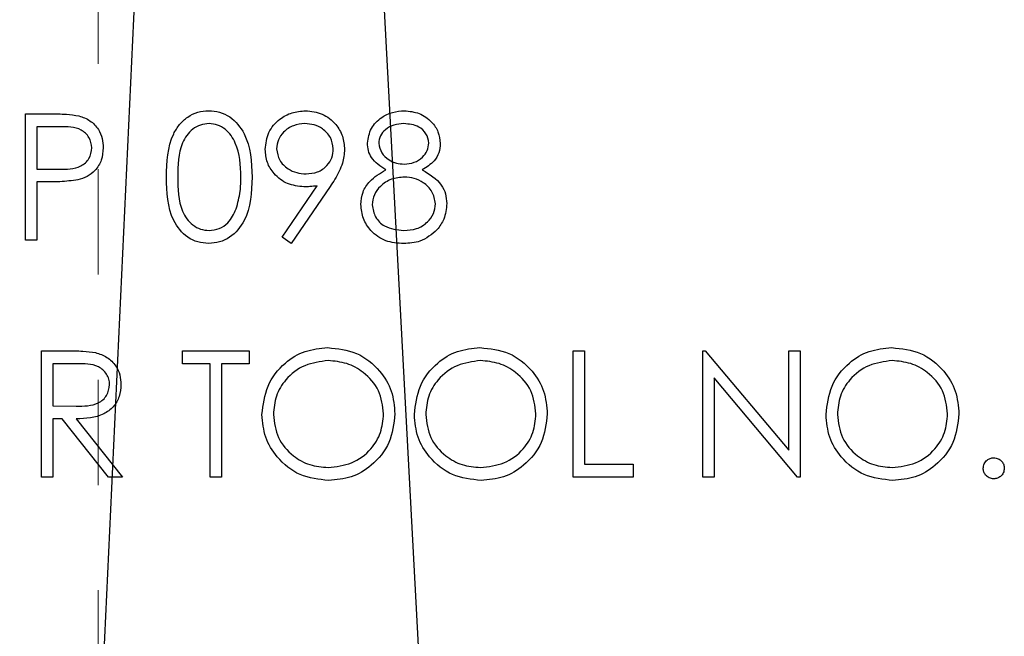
# Model space of a CAD drawing. Header units: inches. Extents: x 1802 to 2468, y -253 to -72.
# Tile 303 of 570: x 2077.81 to 2078.744, y -98.087 to -97.501. Entities that reach past the tile are written whole.
import ezdxf

# ---------------------------------------------------------------- set-up
doc = ezdxf.new("R2010")
doc.units = ezdxf.units.IN
doc.header["$LTSCALE"] = 0.5
doc.header["$MEASUREMENT"] = 0
doc.linetypes.add('HIDDEN', pattern=[0.225, 0.15, -0.075])
doc.layers.add('DSS-M-S', color=53, linetype='Continuous')
doc.layers.add('SID-M-S', color=105, linetype='Continuous')

msp = doc.modelspace()

# ---------------------------------------------------------------- linework, layer by layer
at = {"layer": 'DSS-M-S', "linetype": 'HIDDEN', "lineweight": 18}
msp.add_line((2077.88416, -97.2431), (2077.88416, -98.2431), dxfattribs=at)
at = {"layer": 'DSS-M-S', "linetype": 'Continuous', "lineweight": 25}
for p, q in [((2077.81502, -97.59069), (2077.83855, -97.59069)), ((2077.81502, -97.71069), (2077.81502, -97.59069)), ((2077.82579, -97.603), (2077.82579, -97.643)), ((2077.84773, -97.603), (2077.82579, -97.603)), ((2077.82579, -97.643), (2077.8468, -97.64327)), ((2077.82579, -97.65531), (2077.82579, -97.71069)), ((2077.83437, -97.65531), (2077.82579, -97.65531)), ((2078.05872, -97.70778), (2078.09208, -97.65901)), ((2078.10427, -97.65973), (2078.06732, -97.71377)), ((2077.82579, -97.71069), (2077.81502, -97.71069)), ((2078.06732, -97.71377), (2078.05872, -97.70778)), ((2077.8304, -97.93569), (2077.8304, -97.81569)), ((2077.8304, -97.81569), (2077.85442, -97.81569)), ((2077.96425, -97.81569), (2078.02732, -97.81569)), ((2077.96425, -97.828), (2077.96425, -97.81569)), ((2078.02732, -97.81569), (2078.02732, -97.828)), ((2078.33502, -97.81569), (2078.34579, -97.81569)), ((2078.33502, -97.93569), (2078.33502, -97.81569)), ((2078.34579, -97.81569), (2078.34579, -97.92339)), ((2078.45809, -97.93569), (2078.45809, -97.81569)), ((2078.45809, -97.81569), (2078.46035, -97.81569)), ((2078.46035, -97.81569), (2078.53963, -97.91014)), ((2078.53963, -97.81569), (2078.5504, -97.81569)), ((2078.53963, -97.91014), (2078.53963, -97.81569)), ((2078.5504, -97.81569), (2078.5504, -97.93569)), ((2077.84117, -97.828), (2077.84117, -97.868)), ((2077.86367, -97.828), (2077.84117, -97.828)), ((2077.9904, -97.828), (2077.96425, -97.828)), ((2077.9904, -97.93569), (2077.9904, -97.828)), ((2078.02732, -97.828), (2078.00117, -97.828)), ((2078.00117, -97.828), (2078.00117, -97.93569)), ((2078.46886, -97.84146), (2078.46886, -97.93569)), ((2078.54795, -97.93569), (2078.46886, -97.84146)), ((2077.84117, -97.868), (2077.86314, -97.86817)), ((2077.84117, -97.88031), (2077.84117, -97.93569)), ((2077.84992, -97.88031), (2077.84117, -97.88031)), ((2077.89401, -97.93569), (2077.84992, -97.88031)), ((2077.86324, -97.88031), (2077.90732, -97.93569)), ((2078.34579, -97.92339), (2078.39194, -97.92339)), ((2078.39194, -97.92339), (2078.39194, -97.93569)), ((2077.84117, -97.93569), (2077.8304, -97.93569)), ((2077.90732, -97.93569), (2077.89401, -97.93569)), ((2078.00117, -97.93569), (2077.9904, -97.93569)), ((2078.39194, -97.93569), (2078.33502, -97.93569)), ((2078.46886, -97.93569), (2078.45809, -97.93569)), ((2078.5504, -97.93569), (2078.54795, -97.93569))]:
    msp.add_line(p, q, dxfattribs=at)
for points, knots in [([(2077.83855, -97.59069), (2077.84368, -97.59068), (2077.85284, -97.59065), (2077.8619, -97.59193), (2077.86588, -97.5925)], [0, 0, 0, 0, 0.560314, 1, 1, 1, 1]), ([(2077.86588, -97.5925), (2077.86953, -97.59381), (2077.87682, -97.59644), (2077.88436, -97.60456), (2077.88833, -97.61378), (2077.88869, -97.61985), (2077.88886, -97.62288)], [0, 0, 0, 0, 0.279705, 0.559381, 0.779509, 1, 1, 1, 1]), ([(2077.94886, -97.65074), (2077.94933, -97.63641), (2077.94991, -97.61848), (2077.96109, -97.60045), (2077.96888, -97.59329), (2077.97846, -97.58847), (2077.98548, -97.5879), (2077.98898, -97.58762)], [0, 0, 0, 0, 0.498702, 0.624177, 0.749467, 0.874745, 1, 1, 1, 1]), ([(2077.98898, -97.58762), (2077.99252, -97.5879), (2077.99958, -97.58846), (2078.01245, -97.59473), (2078.02867, -97.61475), (2078.02971, -97.63634), (2078.0304, -97.65074)], [0, 0, 0, 0, 0.1256, 0.251197, 0.500581, 1, 1, 1, 1]), ([(2078.04271, -97.62437), (2078.04336, -97.61883), (2078.04467, -97.60775), (2078.05527, -97.5957), (2078.06789, -97.58882), (2078.07657, -97.58802), (2078.08091, -97.58762)], [0, 0, 0, 0, 0.279538, 0.558851, 0.779452, 1, 1, 1, 1]), ([(2078.08091, -97.58762), (2078.08636, -97.58826), (2078.09726, -97.58954), (2078.10963, -97.59933), (2078.1168, -97.61165), (2078.11766, -97.62021), (2078.11809, -97.62449)], [0, 0, 0, 0, 0.27973, 0.559163, 0.779612, 1, 1, 1, 1]), ([(2078.13963, -97.61841), (2078.14048, -97.61361), (2078.14219, -97.60398), (2078.15209, -97.59401), (2078.16339, -97.58853), (2078.171, -97.58792), (2078.1748, -97.58762)], [0, 0, 0, 0, 0.278806, 0.558457, 0.77916, 1, 1, 1, 1]), ([(2078.1748, -97.58762), (2078.17958, -97.58814), (2078.18915, -97.58919), (2078.20037, -97.59712), (2078.20748, -97.60748), (2078.2084, -97.61499), (2078.20886, -97.61875)], [0, 0, 0, 0, 0.2799289, 0.5596229, 0.7799456, 1, 1, 1, 1]), ([(2077.98934, -97.59992), (2077.98659, -97.6002), (2077.98109, -97.60075), (2077.97379, -97.60497), (2077.96797, -97.61087), (2077.96003, -97.62548), (2077.95981, -97.63949), (2077.95963, -97.65069)], [0, 0, 0, 0, 0.125139, 0.250418, 0.375519, 0.500847, 1, 1, 1, 1]), ([(2078.01963, -97.65069), (2078.01919, -97.63955), (2078.01852, -97.62286), (2078.00729, -97.60637), (2077.99758, -97.60079), (2077.99209, -97.60021), (2077.98934, -97.59992)], [0, 0, 0, 0, 0.500072, 0.749021, 0.874598, 1, 1, 1, 1]), ([(2078.08035, -97.59992), (2078.07661, -97.60029), (2078.06913, -97.60101), (2078.06033, -97.60706), (2078.05444, -97.61494), (2078.0538, -97.62083), (2078.05348, -97.62377)], [0, 0, 0, 0, 0.280092, 0.560011, 0.780131, 1, 1, 1, 1]), ([(2078.10732, -97.62377), (2078.10677, -97.62003), (2078.10565, -97.61252), (2078.09784, -97.60494), (2078.08919, -97.60055), (2078.0833, -97.60013), (2078.08035, -97.59992)], [0, 0, 0, 0, 0.278722, 0.558569, 0.779171, 1, 1, 1, 1]), ([(2078.1742, -97.59992), (2078.17105, -97.60014), (2078.16475, -97.60056), (2078.15702, -97.60499), (2078.15141, -97.61115), (2078.15074, -97.61611), (2078.1504, -97.61858)], [0, 0, 0, 0, 0.280651, 0.560566, 0.78062, 1, 1, 1, 1]), ([(2078.19809, -97.61834), (2078.19745, -97.61526), (2078.19616, -97.60907), (2078.18732, -97.6011), (2078.17917, -97.60037), (2078.1742, -97.59992)], [0, 0, 0, 0, 0.278971, 0.559919, 1, 1, 1, 1]), ([(2077.87809, -97.62293), (2077.87755, -97.61949), (2077.87673, -97.6143), (2077.87231, -97.60889), (2077.86384, -97.60282), (2077.85489, -97.60292), (2077.84773, -97.603)], [0, 0, 0, 0, 0.248969, 0.374729, 0.500383, 1, 1, 1, 1]), ([(2078.15716, -97.64384), (2078.152, -97.64042), (2078.14481, -97.63565), (2078.14024, -97.62556), (2078.13983, -97.62079), (2078.13963, -97.61841)], [0, 0, 0, 0, 0.557752, 0.778932, 1, 1, 1, 1]), ([(2078.1504, -97.61858), (2078.15107, -97.62176), (2078.15242, -97.62815), (2078.15955, -97.63419), (2078.16702, -97.63783), (2078.1721, -97.6382), (2078.17463, -97.63839)], [0, 0, 0, 0, 0.277721, 0.558224, 0.779072, 1, 1, 1, 1]), ([(2078.17463, -97.63839), (2078.17781, -97.63805), (2078.18418, -97.63737), (2078.19188, -97.63251), (2078.19692, -97.6258), (2078.1977, -97.62082), (2078.19809, -97.61834)], [0, 0, 0, 0, 0.280237, 0.560145, 0.780435, 1, 1, 1, 1]), ([(2078.20886, -97.61875), (2078.20859, -97.62174), (2078.20806, -97.62772), (2078.20236, -97.63718), (2078.19582, -97.64132), (2078.19182, -97.64384)], [0, 0, 0, 0, 0.2801589, 0.560243, 1, 1, 1, 1]), ([(2077.8468, -97.64327), (2077.85411, -97.64329), (2077.86326, -97.64332), (2077.87212, -97.63732), (2077.87673, -97.63181), (2077.87755, -97.62647), (2077.87809, -97.62293)], [0, 0, 0, 0, 0.499721, 0.62535, 0.751083, 1, 1, 1, 1]), ([(2077.88886, -97.62288), (2077.88858, -97.62684), (2077.88801, -97.63474), (2077.88199, -97.64437), (2077.87382, -97.65058), (2077.86789, -97.65242), (2077.86492, -97.65334)], [0, 0, 0, 0, 0.280099, 0.559324, 0.779458, 1, 1, 1, 1]), ([(2078.07946, -97.65992), (2078.07412, -97.65935), (2078.06343, -97.6582), (2078.05134, -97.64874), (2078.04382, -97.63697), (2078.04308, -97.62857), (2078.04271, -97.62437)], [0, 0, 0, 0, 0.2798143, 0.5594885, 0.7796351, 1, 1, 1, 1]), ([(2078.05348, -97.62377), (2078.05409, -97.62759), (2078.05531, -97.63524), (2078.06353, -97.64276), (2078.07244, -97.647), (2078.07845, -97.64741), (2078.08146, -97.64762)], [0, 0, 0, 0, 0.278472, 0.558424, 0.779098, 1, 1, 1, 1]), ([(2078.08146, -97.64762), (2078.08516, -97.64732), (2078.09255, -97.64672), (2078.10119, -97.64055), (2078.10649, -97.63247), (2078.10705, -97.62667), (2078.10732, -97.62377)], [0, 0, 0, 0, 0.280319, 0.55953, 0.779753, 1, 1, 1, 1]), ([(2078.11809, -97.62449), (2078.11766, -97.62884), (2078.11693, -97.63601), (2078.113, -97.64527), (2078.10895, -97.65268), (2078.10583, -97.65738), (2078.10427, -97.65973)], [0, 0, 0, 0, 0.339295, 0.559425, 0.779695, 1, 1, 1, 1]), ([(2078.13348, -97.67673), (2078.13387, -97.67272), (2078.13466, -97.6647), (2078.14272, -97.65226), (2078.15168, -97.64704), (2078.15716, -97.64384)], [0, 0, 0, 0, 0.279987, 0.559901, 1, 1, 1, 1]), ([(2078.19182, -97.64384), (2078.19862, -97.64796), (2078.20811, -97.65372), (2078.21432, -97.66656), (2078.21479, -97.67268), (2078.21502, -97.67574)], [0, 0, 0, 0, 0.558271, 0.779089, 1, 1, 1, 1]), ([(2077.86492, -97.65334), (2077.85924, -97.65405), (2077.84909, -97.65533), (2077.83887, -97.65531), (2077.83437, -97.65531)], [0, 0, 0, 0, 0.559694, 1, 1, 1, 1]), ([(2077.98898, -97.71377), (2077.98548, -97.71349), (2077.97848, -97.71292), (2077.96573, -97.70663), (2077.94997, -97.68647), (2077.94931, -97.66504), (2077.94886, -97.65074)], [0, 0, 0, 0, 0.125551, 0.25109, 0.50025, 1, 1, 1, 1]), ([(2077.95963, -97.65069), (2077.95972, -97.66191), (2077.95985, -97.67871), (2077.97138, -97.69509), (2077.98111, -97.70058), (2077.9866, -97.70117), (2077.98934, -97.70146)], [0, 0, 0, 0, 0.500291, 0.749086, 0.874606, 1, 1, 1, 1]), ([(2078.0304, -97.65074), (2078.02973, -97.66514), (2078.02873, -97.68674), (2078.01241, -97.70663), (2077.99957, -97.71291), (2077.99251, -97.71348), (2077.98898, -97.71377)], [0, 0, 0, 0, 0.499407, 0.748743, 0.874372, 1, 1, 1, 1]), ([(2078.01509, -97.68086), (2078.01662, -97.67533), (2078.01935, -97.66544), (2078.01955, -97.6552), (2078.01963, -97.65069)], [0, 0, 0, 0, 0.559599, 1, 1, 1, 1]), ([(2078.1749, -97.65069), (2078.17068, -97.65105), (2078.16225, -97.65177), (2078.15232, -97.65849), (2078.14547, -97.66717), (2078.14465, -97.67378), (2078.14425, -97.67709)], [0, 0, 0, 0, 0.280283, 0.560138, 0.780298, 1, 1, 1, 1]), ([(2078.20425, -97.67596), (2078.20354, -97.67197), (2078.20213, -97.66398), (2078.19361, -97.65607), (2078.18436, -97.65136), (2078.17805, -97.65092), (2078.1749, -97.65069)], [0, 0, 0, 0, 0.278303, 0.558509, 0.779146, 1, 1, 1, 1]), ([(2078.09208, -97.65901), (2078.08974, -97.65929), (2078.08554, -97.6598), (2078.08132, -97.65989), (2078.07946, -97.65992)], [0, 0, 0, 0, 0.559944, 1, 1, 1, 1]), ([(2078.1742, -97.70146), (2078.17833, -97.70118), (2078.18658, -97.70061), (2078.19654, -97.69431), (2078.20308, -97.68566), (2078.20386, -97.67919), (2078.20425, -97.67596)], [0, 0, 0, 0, 0.280602, 0.559962, 0.78018, 1, 1, 1, 1]), ([(2078.21502, -97.67574), (2078.21453, -97.68085), (2078.21367, -97.68998), (2078.2083, -97.69735), (2078.20593, -97.7006)], [0, 0, 0, 0, 0.559346, 1, 1, 1, 1]), ([(2077.98934, -97.70146), (2077.99262, -97.70105), (2077.99918, -97.70023), (2078.00931, -97.69338), (2078.0129, -97.68561), (2078.01509, -97.68086)], [0, 0, 0, 0, 0.280257, 0.560781, 1, 1, 1, 1]), ([(2078.17408, -97.71377), (2078.16827, -97.71341), (2078.1567, -97.71268), (2078.14317, -97.70295), (2078.13502, -97.69028), (2078.13399, -97.68124), (2078.13348, -97.67673)], [0, 0, 0, 0, 0.280545, 0.559269, 0.779816, 1, 1, 1, 1]), ([(2078.14425, -97.67709), (2078.14492, -97.68109), (2078.14628, -97.68911), (2078.15737, -97.69967), (2078.16782, -97.70078), (2078.1742, -97.70146)], [0, 0, 0, 0, 0.279833, 0.560198, 1, 1, 1, 1]), ([(2078.20593, -97.7006), (2078.20076, -97.70499), (2078.19148, -97.71288), (2078.17941, -97.7135), (2078.17408, -97.71377)], [0, 0, 0, 0, 0.5577579, 1, 1, 1, 1]), ([(2077.85442, -97.81569), (2077.85951, -97.81568), (2077.86861, -97.81565), (2077.87764, -97.81681), (2077.8816, -97.81733)], [0, 0, 0, 0, 0.56024, 1, 1, 1, 1]), ([(2078.03963, -97.87622), (2078.04074, -97.86696), (2078.04296, -97.84845), (2078.05938, -97.82736), (2078.08011, -97.81479), (2078.09466, -97.81334), (2078.10194, -97.81262)], [0, 0, 0, 0, 0.279731, 0.559327, 0.77968, 1, 1, 1, 1]), ([(2078.10194, -97.81262), (2078.11134, -97.8136), (2078.13014, -97.81558), (2078.15117, -97.83261), (2078.16393, -97.85351), (2078.16517, -97.86827), (2078.16579, -97.87565)], [0, 0, 0, 0, 0.279767, 0.559358, 0.779571, 1, 1, 1, 1]), ([(2078.18425, -97.87622), (2078.18536, -97.86696), (2078.18757, -97.84845), (2078.204, -97.82736), (2078.22473, -97.81479), (2078.23928, -97.81334), (2078.24656, -97.81262)], [0, 0, 0, 0, 0.279731, 0.559327, 0.77968, 1, 1, 1, 1]), ([(2078.24656, -97.81262), (2078.25596, -97.8136), (2078.27476, -97.81558), (2078.29579, -97.83261), (2078.30855, -97.85351), (2078.30978, -97.86827), (2078.3104, -97.87565)], [0, 0, 0, 0, 0.279767, 0.559358, 0.779571, 1, 1, 1, 1]), ([(2078.57502, -97.87622), (2078.57613, -97.86696), (2078.57834, -97.84845), (2078.59476, -97.82736), (2078.6155, -97.81479), (2078.63005, -97.81334), (2078.63732, -97.81262)], [0, 0, 0, 0, 0.279731, 0.5593268, 0.7796805, 1, 1, 1, 1]), ([(2078.63732, -97.81262), (2078.64673, -97.8136), (2078.66553, -97.81558), (2078.68656, -97.83261), (2078.69932, -97.85351), (2078.70055, -97.86827), (2078.70117, -97.87565)], [0, 0, 0, 0, 0.279767, 0.559358, 0.779571, 1, 1, 1, 1]), ([(2077.8816, -97.81733), (2077.88537, -97.81858), (2077.8929, -97.82107), (2077.90082, -97.82916), (2077.90519, -97.83847), (2077.90559, -97.84468), (2077.90579, -97.84778)], [0, 0, 0, 0, 0.279797, 0.5595, 0.779626, 1, 1, 1, 1]), ([(2078.10247, -97.82492), (2078.09489, -97.82591), (2078.07974, -97.82788), (2078.06241, -97.84124), (2078.05203, -97.85824), (2078.05095, -97.8702), (2078.0504, -97.87617)], [0, 0, 0, 0, 0.279627, 0.55935, 0.77963, 1, 1, 1, 1]), ([(2078.15502, -97.87562), (2078.1541, -97.868), (2078.15225, -97.85277), (2078.13765, -97.83624), (2078.12036, -97.82669), (2078.10843, -97.82551), (2078.10247, -97.82492)], [0, 0, 0, 0, 0.279468, 0.55887, 0.779516, 1, 1, 1, 1]), ([(2078.24708, -97.82492), (2078.23951, -97.82591), (2078.22436, -97.82788), (2078.20702, -97.84124), (2078.19665, -97.85824), (2078.19556, -97.8702), (2078.19502, -97.87617)], [0, 0, 0, 0, 0.279627, 0.55935, 0.77963, 1, 1, 1, 1]), ([(2078.29963, -97.87562), (2078.29871, -97.868), (2078.29687, -97.85277), (2078.28227, -97.83624), (2078.26497, -97.82669), (2078.25305, -97.82551), (2078.24708, -97.82492)], [0, 0, 0, 0, 0.279468, 0.55887, 0.779516, 1, 1, 1, 1]), ([(2078.63785, -97.82492), (2078.63028, -97.82591), (2078.61513, -97.82788), (2078.59779, -97.84124), (2078.58742, -97.85824), (2078.58633, -97.8702), (2078.58579, -97.87617)], [0, 0, 0, 0, 0.279627, 0.55935, 0.77963, 1, 1, 1, 1]), ([(2078.6904, -97.87562), (2078.68948, -97.868), (2078.68764, -97.85277), (2078.67303, -97.83624), (2078.65574, -97.82669), (2078.64381, -97.82551), (2078.63785, -97.82492)], [0, 0, 0, 0, 0.279468, 0.55887, 0.779516, 1, 1, 1, 1]), ([(2077.89502, -97.84776), (2077.89489, -97.846), (2077.89463, -97.84249), (2077.89224, -97.8377), (2077.88886, -97.83363), (2077.87997, -97.82777), (2077.87091, -97.8279), (2077.86367, -97.828)], [0, 0, 0, 0, 0.125307, 0.250617, 0.375954, 0.501281, 1, 1, 1, 1]), ([(2077.86314, -97.86817), (2077.87051, -97.86815), (2077.87974, -97.86812), (2077.88884, -97.86226), (2077.8936, -97.85674), (2077.89445, -97.85135), (2077.89502, -97.84776)], [0, 0, 0, 0, 0.499827, 0.625498, 0.751208, 1, 1, 1, 1]), ([(2077.90579, -97.84778), (2077.90547, -97.85158), (2077.90484, -97.85917), (2077.89891, -97.86925), (2077.88539, -97.87933), (2077.87237, -97.87991), (2077.86324, -97.88031)], [0, 0, 0, 0, 0.18712, 0.373979, 0.560911, 1, 1, 1, 1]), ([(2078.1029, -97.93877), (2078.0936, -97.93774), (2078.07501, -97.93568), (2078.05432, -97.91872), (2078.04157, -97.89812), (2078.04028, -97.88352), (2078.03963, -97.87622)], [0, 0, 0, 0, 0.2796633, 0.5593539, 0.7796364, 1, 1, 1, 1]), ([(2078.0504, -97.87617), (2078.05132, -97.88374), (2078.05316, -97.89887), (2078.06766, -97.91518), (2078.08466, -97.925), (2078.09653, -97.92598), (2078.10247, -97.92646)], [0, 0, 0, 0, 0.279416, 0.559077, 0.779478, 1, 1, 1, 1]), ([(2078.10247, -97.92646), (2078.11009, -97.92559), (2078.12532, -97.92386), (2078.14298, -97.91072), (2078.15336, -97.89361), (2078.15447, -97.88162), (2078.15502, -97.87562)], [0, 0, 0, 0, 0.27983, 0.559389, 0.779654, 1, 1, 1, 1]), ([(2078.16579, -97.87565), (2078.16473, -97.88496), (2078.16262, -97.90358), (2078.14553, -97.92422), (2078.12484, -97.9369), (2078.11022, -97.93815), (2078.1029, -97.93877)], [0, 0, 0, 0, 0.27963, 0.559343, 0.779597, 1, 1, 1, 1]), ([(2078.24752, -97.93877), (2078.23822, -97.93774), (2078.21962, -97.93568), (2078.19893, -97.91872), (2078.18618, -97.89812), (2078.18489, -97.88352), (2078.18425, -97.87622)], [0, 0, 0, 0, 0.279663, 0.559354, 0.779636, 1, 1, 1, 1]), ([(2078.19502, -97.87617), (2078.19593, -97.88374), (2078.19777, -97.89887), (2078.21227, -97.91518), (2078.22928, -97.925), (2078.24115, -97.92598), (2078.24708, -97.92646)], [0, 0, 0, 0, 0.279416, 0.559077, 0.779478, 1, 1, 1, 1]), ([(2078.24708, -97.92646), (2078.25471, -97.92559), (2078.26994, -97.92386), (2078.28759, -97.91072), (2078.29798, -97.89361), (2078.29908, -97.88162), (2078.29963, -97.87562)], [0, 0, 0, 0, 0.27983, 0.559389, 0.779654, 1, 1, 1, 1]), ([(2078.3104, -97.87565), (2078.30935, -97.88496), (2078.30724, -97.90358), (2078.29014, -97.92422), (2078.26946, -97.9369), (2078.25483, -97.93815), (2078.24752, -97.93877)], [0, 0, 0, 0, 0.27963, 0.559343, 0.779597, 1, 1, 1, 1]), ([(2078.63829, -97.93877), (2078.62899, -97.93774), (2078.61039, -97.93568), (2078.5897, -97.91872), (2078.57695, -97.89812), (2078.57566, -97.88352), (2078.57502, -97.87622)], [0, 0, 0, 0, 0.279663, 0.559354, 0.779636, 1, 1, 1, 1]), ([(2078.58579, -97.87617), (2078.5867, -97.88374), (2078.58854, -97.89887), (2078.60304, -97.91518), (2078.62005, -97.925), (2078.63192, -97.92598), (2078.63785, -97.92646)], [0, 0, 0, 0, 0.279416, 0.559077, 0.779478, 1, 1, 1, 1]), ([(2078.63785, -97.92646), (2078.64547, -97.92559), (2078.66071, -97.92386), (2078.67836, -97.91072), (2078.68875, -97.89361), (2078.68985, -97.88162), (2078.6904, -97.87562)], [0, 0, 0, 0, 0.27983, 0.559389, 0.779654, 1, 1, 1, 1]), ([(2078.70117, -97.87565), (2078.70012, -97.88496), (2078.698, -97.90358), (2078.68091, -97.92422), (2078.66023, -97.9369), (2078.6456, -97.93815), (2078.63829, -97.93877)], [0, 0, 0, 0, 0.27963, 0.559343, 0.779597, 1, 1, 1, 1]), ([(2078.72425, -97.92723), (2078.72442, -97.92576), (2078.72477, -97.92281), (2078.72749, -97.91954), (2078.73077, -97.91754), (2078.73309, -97.91733), (2078.73425, -97.91723)], [0, 0, 0, 0, 0.2795762, 0.5592837, 0.7795524, 1, 1, 1, 1]), ([(2078.73425, -97.91723), (2078.73573, -97.9174), (2078.73869, -97.91774), (2078.74192, -97.92049), (2078.74397, -97.92374), (2078.74416, -97.92607), (2078.74425, -97.92723)], [0, 0, 0, 0, 0.279602, 0.559212, 0.779475, 1, 1, 1, 1]), ([(2078.73425, -97.93723), (2078.73278, -97.93705), (2078.72983, -97.93669), (2078.72658, -97.93397), (2078.72457, -97.9307), (2078.72436, -97.92839), (2078.72425, -97.92723)], [0, 0, 0, 0, 0.279581, 0.559143, 0.779575, 1, 1, 1, 1]), ([(2078.74425, -97.92723), (2078.74407, -97.92871), (2078.74372, -97.93166), (2078.74099, -97.9349), (2078.73772, -97.93692), (2078.73541, -97.93713), (2078.73425, -97.93723)], [0, 0, 0, 0, 0.2794691, 0.5593578, 0.7796739, 1, 1, 1, 1])]:
    msp.add_open_spline(points, degree=3, knots=knots, dxfattribs=at)
at = {"layer": 'SID-M-S'}
for p, q in [((2077.64746, -87.94888), (2078.40393, -102.15191)), ((2078.25692, -90.19893), (2077.70136, -102.15185))]:
    msp.add_line(p, q, dxfattribs=at)

doc.saveas('drawing.dxf')
